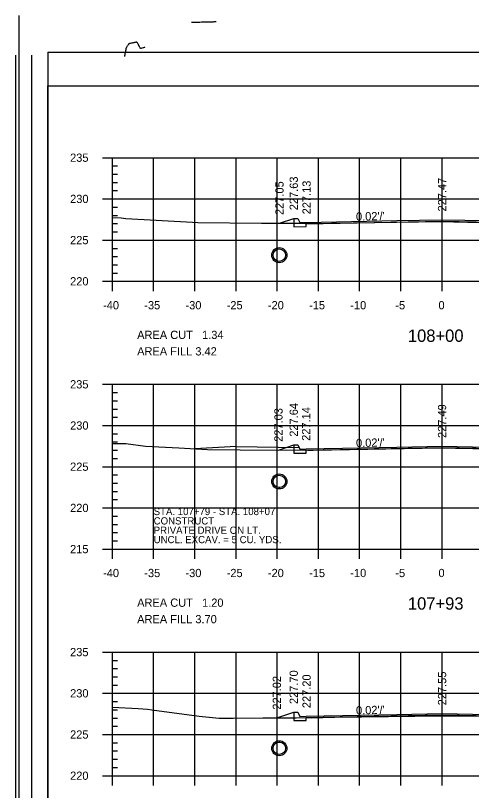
# Model space of a CAD drawing. Extents: x 1367903 to 1373764, y 376865 to 382130.
# Drawn here: x 1371640.9 to 1371751.5, y 377432.3 to 377620.4 of the extents above; entities that cross this region are included whole.
import ezdxf

# ---------------------------------------------------------------- set-up
doc = ezdxf.new("R2010")
doc.units = 0
for name, color, linetype in [('R_Axis', 7, 'Continuous'), ('R_Axis Annot', 7, 'Continuous'), ('R_Border', 7, 'Continuous'), ('R_Border PE', 7, 'Continuous'), ('R_Draft', 7, 'Continuous'), ('R_Drive', 7, 'Continuous'), ('R_Exist Surface', 7, 'Continuous'), ('R_Fin Surface', 7, 'Continuous'), ('R_Fin Surface Annot', 7, 'Continuous'), ('R_Grid', 7, 'Continuous'), ('R_Water', 7, 'Continuous')]:
    doc.layers.add(name, color=color, linetype=linetype)

msp = doc.modelspace()

# ---------------------------------------------------------------- linework, layer by layer
for points in [[(1371708.39, 377571.09), (1371708.39, 377570.42), (1371708.39, 377570.42), (1371708.39, 377569.06), (1371711.39, 377569.12), (1371711.39, 377569.78), (1371744.39, 377570.44), (1371777.39, 377569.78), (1371777.39, 377569.12), (1371780.39, 377569.06), (1371780.39, 377570.5), (1371794.39, 377570.78), (1371794.39, 377571.37)], [(1371708.39, 377516.12), (1371708.39, 377515.46), (1371708.39, 377515.46), (1371708.39, 377514.09), (1371711.39, 377514.15), (1371711.39, 377514.82), (1371744.39, 377515.48), (1371777.39, 377514.82), (1371777.39, 377514.15), (1371780.39, 377514.09), (1371780.39, 377515.54), (1371794.39, 377515.82), (1371794.39, 377516.4)], [(1371708.39, 377451.24), (1371708.39, 377450.57), (1371708.39, 377450.57), (1371708.39, 377449.21), (1371711.39, 377449.27), (1371711.39, 377449.94), (1371744.39, 377450.6), (1371777.39, 377449.94), (1371777.39, 377449.27), (1371780.39, 377449.21), (1371780.39, 377450.65), (1371794.39, 377450.93), (1371794.39, 377451.52)]]:
    msp.add_lwpolyline(points)
at = {"layer": 'R_Axis'}
for p, q in [((1371661.99, 377585.84), (1371666.79, 377585.84)), ((1371664.39, 377555.84), (1371664.39, 377585.84)), ((1371664.39, 377583.84), (1371665.59, 377583.84)), ((1371664.39, 377581.84), (1371665.59, 377581.84)), ((1371664.39, 377579.84), (1371665.59, 377579.84)), ((1371664.39, 377577.84), (1371665.59, 377577.84)), ((1371661.99, 377575.84), (1371666.79, 377575.84)), ((1371664.39, 377573.84), (1371665.59, 377573.84)), ((1371664.39, 377571.84), (1371665.59, 377571.84)), ((1371664.39, 377569.84), (1371665.59, 377569.84)), ((1371664.39, 377567.84), (1371665.59, 377567.84)), ((1371661.99, 377565.84), (1371666.79, 377565.84)), ((1371664.39, 377563.84), (1371665.59, 377563.84)), ((1371664.39, 377561.84), (1371665.59, 377561.84)), ((1371664.39, 377559.84), (1371665.59, 377559.84)), ((1371664.39, 377553.44), (1371664.39, 377558.24)), ((1371674.39, 377553.44), (1371674.39, 377558.24)), ((1371684.39, 377553.44), (1371684.39, 377558.24)), ((1371694.39, 377553.44), (1371694.39, 377558.24)), ((1371704.39, 377553.44), (1371704.39, 377558.24)), ((1371714.39, 377553.44), (1371714.39, 377558.24)), ((1371724.39, 377553.44), (1371724.39, 377558.24)), ((1371734.39, 377553.44), (1371734.39, 377558.24)), ((1371744.39, 377553.44), (1371744.39, 377558.24)), ((1371664.39, 377557.84), (1371665.59, 377557.84)), ((1371661.99, 377555.84), (1371666.79, 377555.84)), ((1371664.39, 377555.84), (1371824.39, 377555.84)), ((1371661.99, 377530.84), (1371666.79, 377530.84)), ((1371664.39, 377490.84), (1371664.39, 377530.84)), ((1371664.39, 377528.84), (1371665.59, 377528.84)), ((1371664.39, 377526.84), (1371665.59, 377526.84)), ((1371664.39, 377524.84), (1371665.59, 377524.84)), ((1371664.39, 377522.84), (1371665.59, 377522.84)), ((1371661.99, 377520.84), (1371666.79, 377520.84)), ((1371664.39, 377518.84), (1371665.59, 377518.84)), ((1371664.39, 377516.84), (1371665.59, 377516.84)), ((1371664.39, 377514.84), (1371665.59, 377514.84)), ((1371664.39, 377512.84), (1371665.59, 377512.84)), ((1371661.99, 377510.84), (1371666.79, 377510.84)), ((1371664.39, 377508.84), (1371665.59, 377508.84)), ((1371664.39, 377506.84), (1371665.59, 377506.84)), ((1371664.39, 377504.84), (1371665.59, 377504.84)), ((1371664.39, 377502.84), (1371665.59, 377502.84)), ((1371661.99, 377500.84), (1371666.79, 377500.84)), ((1371664.39, 377498.84), (1371665.59, 377498.84)), ((1371664.39, 377496.84), (1371665.59, 377496.84)), ((1371664.39, 377494.84), (1371665.59, 377494.84)), ((1371664.39, 377488.44), (1371664.39, 377493.24)), ((1371664.39, 377492.84), (1371665.59, 377492.84)), ((1371674.39, 377488.44), (1371674.39, 377493.24)), ((1371684.39, 377488.44), (1371684.39, 377493.24)), ((1371694.39, 377488.44), (1371694.39, 377493.24)), ((1371704.39, 377488.44), (1371704.39, 377493.24)), ((1371714.39, 377488.44), (1371714.39, 377493.24)), ((1371724.39, 377488.44), (1371724.39, 377493.24)), ((1371734.39, 377488.44), (1371734.39, 377493.24)), ((1371744.39, 377488.44), (1371744.39, 377493.24)), ((1371661.99, 377490.84), (1371666.79, 377490.84)), ((1371664.39, 377490.84), (1371824.39, 377490.84)), ((1371661.99, 377465.84), (1371666.79, 377465.84)), ((1371664.39, 377435.84), (1371664.39, 377465.84)), ((1371664.39, 377463.84), (1371665.59, 377463.84)), ((1371664.39, 377461.84), (1371665.59, 377461.84)), ((1371664.39, 377459.84), (1371665.59, 377459.84)), ((1371664.39, 377457.84), (1371665.59, 377457.84)), ((1371661.99, 377455.84), (1371666.79, 377455.84)), ((1371664.39, 377453.84), (1371665.59, 377453.84)), ((1371664.39, 377451.84), (1371665.59, 377451.84)), ((1371664.39, 377449.84), (1371665.59, 377449.84)), ((1371664.39, 377447.84), (1371665.59, 377447.84)), ((1371661.99, 377445.84), (1371666.79, 377445.84)), ((1371664.39, 377443.84), (1371665.59, 377443.84)), ((1371664.39, 377441.84), (1371665.59, 377441.84)), ((1371664.39, 377439.84), (1371665.59, 377439.84)), ((1371664.39, 377433.44), (1371664.39, 377438.24)), ((1371664.39, 377437.84), (1371665.59, 377437.84)), ((1371674.39, 377433.44), (1371674.39, 377438.24)), ((1371684.39, 377433.44), (1371684.39, 377438.24)), ((1371694.39, 377433.44), (1371694.39, 377438.24)), ((1371704.39, 377433.44), (1371704.39, 377438.24)), ((1371714.39, 377433.44), (1371714.39, 377438.24)), ((1371724.39, 377433.44), (1371724.39, 377438.24)), ((1371734.39, 377433.44), (1371734.39, 377438.24)), ((1371744.39, 377433.44), (1371744.39, 377438.24)), ((1371661.99, 377435.84), (1371666.79, 377435.84)), ((1371664.39, 377435.84), (1371824.39, 377435.84))]:
    msp.add_line(p, q, dxfattribs=at)
at = {"layer": 'R_Border'}
for p, q in [((1371641.67, 377620.35), (1371641.67, 377279.12)), ((1371648.7, 377611.47), (1371853.02, 377611.47)), ((1371648.7, 377611.47), (1371648.7, 377280.59))]:
    msp.add_line(p, q, dxfattribs=at)
at = {"layer": 'R_Border PE'}
for p, q in [((1371640.86, 377610.76), (1371640.86, 377288.8)), ((1371644.78, 377610.76), (1371644.78, 377288.8)), ((1371648.7, 377603.25), (1371853.02, 377603.25)), ((1371648.7, 377288.8), (1371648.7, 377603.25))]:
    msp.add_line(p, q, dxfattribs=at)
for points in [[(1371685.56, 377618.69), (1371685.5, 377618.69), (1371685.22, 377618.68), (1371685.09, 377618.68), (1371685.02, 377618.67), (1371684.87, 377618.67), (1371684.51, 377618.66), (1371684.18, 377618.65), (1371683.55, 377618.63)], [(1371686.01, 377618.7), (1371685.56, 377618.69)], [(1371689.57, 377618.79), (1371689.22, 377618.78), (1371689.02, 377618.78), (1371688.86, 377618.77), (1371688.64, 377618.76), (1371688.48, 377618.76), (1371688.28, 377618.75), (1371688.04, 377618.75), (1371687.85, 377618.74), (1371687.56, 377618.73), (1371687.47, 377618.73), (1371687.41, 377618.73), (1371687.2, 377618.72), (1371687.09, 377618.72), (1371686.87, 377618.71), (1371686.79, 377618.72), (1371686.36, 377618.7), (1371686.12, 377618.7), (1371686.01, 377618.7)], [(1371672.25, 377612.54), (1371672.24, 377612.55), (1371672.21, 377612.55), (1371672.19, 377612.55), (1371672.17, 377612.55), (1371672.14, 377612.55), (1371672.12, 377612.55), (1371672.09, 377612.55), (1371671.95, 377612.51), (1371671.83, 377612.48), (1371671.56, 377612.41), (1371671.35, 377612.36), (1371671.32, 377612.35), (1371671.3, 377612.35), (1371671.28, 377612.34), (1371671.27, 377612.34), (1371671.26, 377612.35), (1371671.24, 377612.35), (1371671.21, 377612.36), (1371671.19, 377612.38), (1371671.17, 377612.39), (1371671.15, 377612.4), (1371671.13, 377612.42), (1371671.12, 377612.45), (1371671.1, 377612.47), (1371671.09, 377612.5), (1371671.07, 377612.55), (1371670.97, 377612.76), (1371670.86, 377613), (1371670.75, 377613.23), (1371670.74, 377613.26), (1371670.73, 377613.28), (1371670.69, 377613.34), (1371670.66, 377613.39), (1371670.54, 377613.57), (1371670.46, 377613.69), (1371670.43, 377613.74), (1371670.42, 377613.76), (1371670.4, 377613.78), (1371670.38, 377613.81), (1371670.36, 377613.83), (1371670.35, 377613.84), (1371670.33, 377613.85), (1371670.31, 377613.87), (1371670.3, 377613.87), (1371670.26, 377613.88), (1371670.24, 377613.88), (1371670.22, 377613.88), (1371670.18, 377613.88), (1371670.08, 377613.86), (1371669.91, 377613.82), (1371669.71, 377613.77), (1371669.57, 377613.74), (1371669.46, 377613.72), (1371669.32, 377613.69), (1371669.21, 377613.66), (1371669.03, 377613.63), (1371668.81, 377613.58), (1371668.76, 377613.57), (1371668.64, 377613.54), (1371668.52, 377613.52), (1371668.48, 377613.51), (1371668.45, 377613.5), (1371668.43, 377613.5), (1371668.42, 377613.49), (1371668.41, 377613.49), (1371668.39, 377613.47), (1371668.36, 377613.46), (1371668.34, 377613.44), (1371668.32, 377613.42), (1371668.29, 377613.39), (1371668.26, 377613.35), (1371668.23, 377613.31), (1371668.2, 377613.26), (1371668.13, 377613.16), (1371668.04, 377613.02), (1371667.96, 377612.89), (1371667.86, 377612.75), (1371667.81, 377612.67), (1371667.78, 377612.62), (1371667.74, 377612.55), (1371667.73, 377612.54), (1371667.72, 377612.52), (1371667.71, 377612.5), (1371667.7, 377612.48), (1371667.7, 377612.46), (1371667.69, 377612.44), (1371667.68, 377612.42), (1371667.68, 377612.39), (1371667.67, 377612.37), (1371667.67, 377612.35), (1371667.67, 377612.33), (1371667.65, 377612.24), (1371667.61, 377612), (1371667.56, 377611.76), (1371667.54, 377611.65), (1371667.46, 377611.18), (1371667.43, 377611.04), (1371667.39, 377610.84), (1371667.34, 377610.54), (1371667.31, 377610.39)]]:
    msp.add_lwpolyline(points, dxfattribs=at)
at = {"layer": 'R_Drive'}
for q in [(1371684.39, 377515.18), (1371709.72, 377515.47)]:
    msp.add_line((1371694.39, 377515.78), q, dxfattribs=at)
at = {"layer": 'R_Exist Surface'}
for points in [[(1371664.39, 377571.29), (1371666.48, 377571.25), (1371667.65, 377571.1), (1371683.84, 377570.22), (1371685.15, 377570.14), (1371700.55, 377569.93), (1371704.17, 377569.93), (1371710.77, 377569.93), (1371712.31, 377569.86), (1371722.81, 377570.05), (1371743.92, 377570.39), (1371760.4, 377569.97), (1371777.24, 377569.65), (1371777.97, 377569.72), (1371785.56, 377570.19), (1371786.47, 377570.16), (1371787.59, 377570.2), (1371790.38, 377570.36), (1371799.28, 377570.52), (1371804.82, 377571.01), (1371824.39, 377571.37)], [(1371664.39, 377516.51), (1371667.66, 377516.44), (1371672.43, 377515.85), (1371680.51, 377515.41), (1371687.47, 377515), (1371695.38, 377514.9), (1371711.85, 377514.88), (1371712.28, 377514.88), (1371712.38, 377514.88), (1371713.08, 377514.89), (1371744.01, 377515.4), (1371747.62, 377515.3), (1371777.2, 377514.76), (1371778.49, 377514.87), (1371781.89, 377515.08), (1371784.99, 377515), (1371788.85, 377515.13), (1371798.44, 377515.67), (1371800.57, 377515.71), (1371801.9, 377515.82), (1371807.33, 377515.93), (1371824.39, 377516.18)], [(1371664.39, 377452.47), (1371670.62, 377452.19), (1371672.87, 377452.03), (1371673.94, 377451.82), (1371685.47, 377450.31), (1371690.33, 377449.77), (1371693.7, 377449.84), (1371700.87, 377449.86), (1371708.98, 377449.89), (1371712.02, 377449.95), (1371712.61, 377449.92), (1371718.4, 377450.01), (1371744.27, 377450.41), (1371763.79, 377450.18)]]:
    msp.add_lwpolyline(points, dxfattribs=at)
at = {"layer": 'R_Fin Surface'}
for points in [[(1371704.92, 377569.93), (1371708.39, 377571.09), (1371709.39, 377571.09), (1371709.89, 377570.09), (1371711.39, 377570.12), (1371733.39, 377570.56), (1371744.39, 377570.78), (1371755.39, 377570.56), (1371777.39, 377570.12), (1371778.89, 377570.09), (1371779.39, 377571.09), (1371780.39, 377571.09), (1371784.39, 377571.17), (1371794.39, 377571.37), (1371797.06, 377570.48)], [(1371704.68, 377514.89), (1371708.39, 377516.12), (1371709.39, 377516.12), (1371709.89, 377515.12), (1371711.39, 377515.15), (1371733.39, 377515.59), (1371744.39, 377515.81), (1371755.39, 377515.59), (1371777.39, 377515.15), (1371778.89, 377515.12), (1371779.39, 377516.12), (1371780.39, 377516.12), (1371784.39, 377516.2), (1371794.39, 377516.4), (1371796.86, 377515.58)], [(1371704.29, 377449.87), (1371708.39, 377451.24), (1371709.39, 377451.24), (1371709.89, 377450.24), (1371711.39, 377450.27), (1371733.39, 377450.71), (1371744.39, 377450.93), (1371755.39, 377450.71), (1371777.39, 377450.27), (1371778.89, 377450.24), (1371779.39, 377451.24), (1371780.39, 377451.24), (1371784.39, 377451.32), (1371794.39, 377451.52), (1371796.56, 377450.8)]]:
    msp.add_lwpolyline(points, dxfattribs=at)
at = {"layer": 'R_Grid'}
for p, q in [((1371664.39, 377585.84), (1371824.39, 377585.84)), ((1371664.39, 377555.84), (1371664.39, 377585.84)), ((1371674.39, 377555.84), (1371674.39, 377585.84)), ((1371684.39, 377555.84), (1371684.39, 377585.84)), ((1371694.39, 377555.84), (1371694.39, 377585.84)), ((1371704.39, 377555.84), (1371704.39, 377585.84)), ((1371714.39, 377555.84), (1371714.39, 377585.84)), ((1371724.39, 377555.84), (1371724.39, 377585.84)), ((1371734.39, 377555.84), (1371734.39, 377585.84)), ((1371744.39, 377555.84), (1371744.39, 377585.84)), ((1371664.39, 377575.84), (1371824.39, 377575.84)), ((1371664.39, 377565.84), (1371824.39, 377565.84)), ((1371664.39, 377555.84), (1371824.39, 377555.84)), ((1371664.39, 377530.84), (1371824.39, 377530.84)), ((1371664.39, 377490.84), (1371664.39, 377530.84)), ((1371674.39, 377490.84), (1371674.39, 377530.84)), ((1371684.39, 377490.84), (1371684.39, 377530.84)), ((1371694.39, 377490.84), (1371694.39, 377530.84)), ((1371704.39, 377490.84), (1371704.39, 377530.84)), ((1371714.39, 377490.84), (1371714.39, 377530.84)), ((1371724.39, 377490.84), (1371724.39, 377530.84)), ((1371734.39, 377490.84), (1371734.39, 377530.84)), ((1371744.39, 377490.84), (1371744.39, 377530.84)), ((1371664.39, 377520.84), (1371824.39, 377520.84)), ((1371664.39, 377510.84), (1371824.39, 377510.84)), ((1371664.39, 377500.84), (1371824.39, 377500.84)), ((1371664.39, 377490.84), (1371824.39, 377490.84)), ((1371664.39, 377465.84), (1371824.39, 377465.84)), ((1371664.39, 377435.84), (1371664.39, 377465.84)), ((1371674.39, 377435.84), (1371674.39, 377465.84)), ((1371684.39, 377435.84), (1371684.39, 377465.84)), ((1371694.39, 377435.84), (1371694.39, 377465.84)), ((1371704.39, 377435.84), (1371704.39, 377465.84)), ((1371714.39, 377435.84), (1371714.39, 377465.84)), ((1371724.39, 377435.84), (1371724.39, 377465.84)), ((1371734.39, 377435.84), (1371734.39, 377465.84)), ((1371744.39, 377435.84), (1371744.39, 377465.84)), ((1371664.39, 377455.84), (1371824.39, 377455.84)), ((1371664.39, 377445.84), (1371824.39, 377445.84)), ((1371664.39, 377435.84), (1371824.39, 377435.84))]:
    msp.add_line(p, q, dxfattribs=at)
at = {"layer": 'R_Water'}
for p, q in [((1371704.89, 377564.04), (1371704.89, 377563.99)), ((1371704.89, 377563.7), (1371704.89, 377563.65)), ((1371704.89, 377560.7), (1371704.89, 377560.65)), ((1371704.89, 377560.37), (1371704.89, 377560.32)), ((1371704.89, 377509.12), (1371704.89, 377509.07)), ((1371704.89, 377508.78), (1371704.89, 377508.74)), ((1371704.89, 377505.78), (1371704.89, 377505.74)), ((1371704.89, 377505.45), (1371704.89, 377505.4)), ((1371704.89, 377444.36), (1371704.89, 377444.31)), ((1371704.89, 377444.03), (1371704.89, 377443.98)), ((1371704.89, 377441.03), (1371704.89, 377440.98)), ((1371704.89, 377440.69), (1371704.89, 377440.64))]:
    msp.add_line(p, q, dxfattribs=at)
for centre, radius in [((1371704.89, 377562.18), 1.83), ((1371704.89, 377562.18), 1.5), ((1371704.89, 377507.26), 1.83), ((1371704.89, 377507.26), 1.5), ((1371704.89, 377442.5), 1.83), ((1371704.89, 377442.5), 1.5)]:
    msp.add_circle(centre, radius, dxfattribs=at)

# ---------------------------------------------------------------- texts
at = {"layer": 'R_Axis Annot'}
for s, height, p in [('235', 2, (1371654.11, 377584.84)), ('230', 2, (1371654.12, 377574.84)), ('225', 2, (1371654.11, 377564.84)), ('220', 2, (1371654.12, 377554.84)), ('-40', 2, (1371662.12, 377549.04)), ('-35', 2, (1371672.12, 377549.04)), ('-30', 2, (1371682.12, 377549.04)), ('-25', 2, (1371692.12, 377549.04)), ('-20', 2, (1371702.12, 377549.04)), ('-15', 2, (1371712.12, 377549.04)), ('-10', 2, (1371722.12, 377549.04)), ('-5', 2, (1371733.05, 377549.04)), ('0', 2, (1371743.52, 377549.04)), ('AREA CUT   1.34', 2, (1371670.39, 377541.84)), ('108+00', 3, (1371736.1, 377541.14)), ('AREA FILL 3.42', 2, (1371670.39, 377537.84)), ('235', 2, (1371654.11, 377529.84)), ('230', 2, (1371654.12, 377519.84)), ('225', 2, (1371654.11, 377509.84)), ('220', 2, (1371654.12, 377499.84)), ('215', 2, (1371654.11, 377489.84)), ('-40', 2, (1371662.12, 377484.04)), ('-35', 2, (1371672.12, 377484.04)), ('-30', 2, (1371682.12, 377484.04)), ('-25', 2, (1371692.12, 377484.04)), ('-20', 2, (1371702.12, 377484.04)), ('-15', 2, (1371712.12, 377484.04)), ('-10', 2, (1371722.12, 377484.04)), ('-5', 2, (1371733.05, 377484.04)), ('0', 2, (1371743.52, 377484.04)), ('107+93', 3, (1371736.1, 377476.14)), ('AREA CUT   1.20', 2, (1371670.39, 377476.84)), ('AREA FILL 3.70', 2, (1371670.39, 377472.84)), ('235', 2, (1371654.11, 377464.84)), ('230', 2, (1371654.12, 377454.84)), ('225', 2, (1371654.11, 377444.84)), ('220', 2, (1371654.12, 377434.84))]:
    msp.add_text(s, height=height, dxfattribs=at).set_placement(p)
at = {"layer": 'R_Draft'}
for s, p in [('STA. 107+79 - STA. 108+07', (1371674.39, 377499.09)), ('CONSTRUCT', (1371674.39, 377496.82)), ('PRIVATE DRIVE ON LT.', (1371674.39, 377494.55)), ('UNCL. EXCAV. = 5 CU. YDS.', (1371674.39, 377492.28))]:
    msp.add_text(s, height=1.75, dxfattribs=at).set_placement(p)
at = {"layer": 'R_Fin Surface Annot'}
for s, rotation, p in [('227.63', 90, (1371709.39, 377573.09)), ('227.47', 90, (1371745.39, 377572.78)), ('227.05', 90, (1371705.92, 377571.93)), ('227.13', 90, (1371712.51, 377572.09)), ("0.02'/'", 1.1458, (1371723.52, 377570.56)), ('227.64', 90, (1371709.39, 377518.12)), ('227.03', 90, (1371705.68, 377516.89)), ('227.14', 90, (1371712.39, 377517.12)), ('227.49', 90, (1371745.39, 377517.81)), ("0.02'/'", 1.1458, (1371723.52, 377515.6)), ('227.70', 90, (1371709.39, 377453.24)), ('227.20', 90, (1371712.51, 377452.24)), ('227.55', 90, (1371745.39, 377452.93)), ('227.02', 90, (1371705.29, 377451.87)), ("0.02'/'", 1.1458, (1371723.52, 377450.71))]:
    msp.add_text(s, height=2, rotation=rotation, dxfattribs=at).set_placement(p)

doc.saveas('drawing.dxf')
